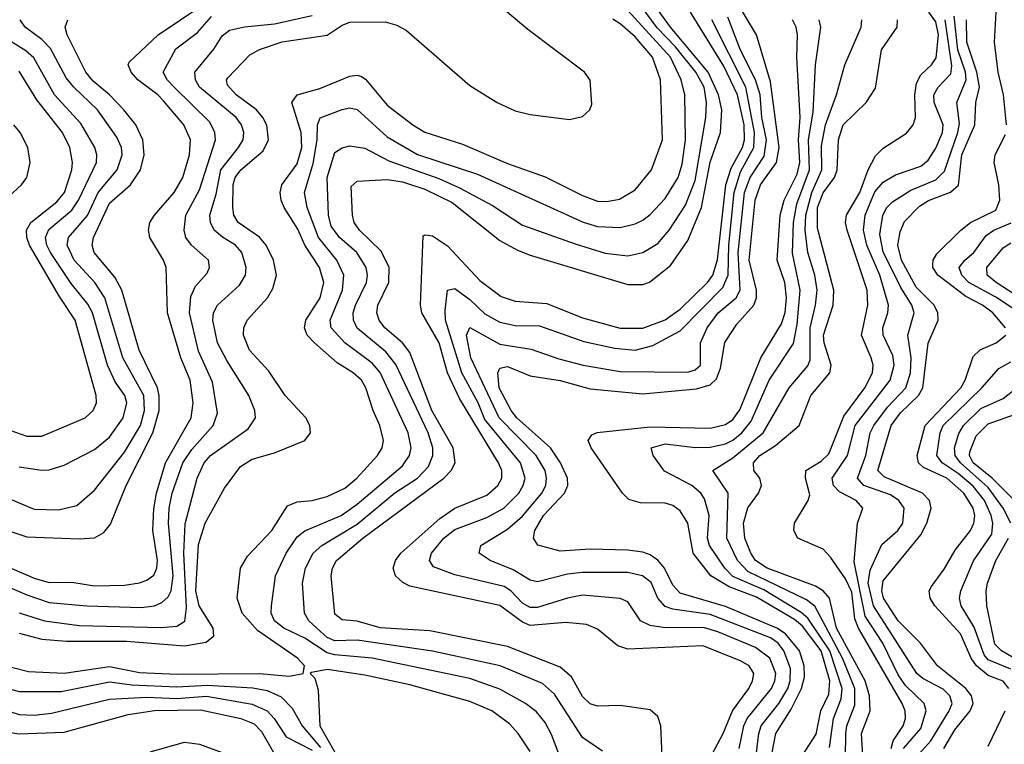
# Model space of a CAD drawing. Header units: inches. Extents: x 990535 to 1117859, y 769386 to 892122.
# Tile 589 of 656: x 1090451 to 1093073, y 813661 to 815590. Entities that reach past the tile are written whole.
import ezdxf

# ---------------------------------------------------------------- set-up
doc = ezdxf.new("R2010")
doc.units = ezdxf.units.IN
doc.header["$MEASUREMENT"] = 0
doc.layers.add('B0891', color=7, linetype='Continuous')

msp = doc.modelspace()

# ---------------------------------------------------------------- linework, layer by layer
at = {"layer": 'B0891', "color": 5}
for points, elevation in [([(1093078.8, 815310), (1093070.8, 815390), (1093056.5, 815450), (1093046.5, 815530), (1093051.2, 815610), (1093042.8, 815630), (1093002.1, 815670), (1092987.9, 815690), (1092989.3, 815710), (1093031.2, 815750), (1093076.6, 815810)], 3280), ([(1090450, 813956.8), (1090510, 813941.3), (1090575.5, 813935.5), (1090735.5, 813935.5), (1090890, 813923.5), (1090947.3, 813932.7), (1090967.9, 813950), (1090966.6, 813970), (1090929.2, 814029.3), (1090920.5, 814070), (1090927.3, 814192.7), (1090944.8, 814250), (1090996.7, 814343.3), (1091039.1, 814400.9), (1091070, 814420.3), (1091130, 814436.6), (1091210.5, 814469.5), (1091225.4, 814490), (1091223.7, 814510), (1091213.3, 814530), (1091157.7, 814590), (1091114.3, 814654.3), (1091063.1, 814710), (1091047, 814750), (1091047.8, 814770), (1091056.7, 814790), (1091110.8, 814850), (1091125.3, 814874.7), (1091135, 814910), (1091127.3, 814950), (1091107.9, 814990), (1091090, 815010.8), (1091032.5, 815050), (1091021.5, 815070), (1091018.3, 815090), (1091019.4, 815150), (1091025.1, 815170), (1091040.1, 815190), (1091099.1, 815240.9), (1091113.4, 815270), (1091109.3, 815309.3), (1091098.8, 815330), (1091081.5, 815350), (1091027.3, 815390), (1091004.6, 815415.4), (1091001.8, 815430), (1091005.3, 815434.8), (1091063.9, 815496.1), (1091089.7, 815510.3), (1091150, 815531.4), (1091270, 815548.5), (1091310, 815575), (1091330, 815583), (1091424.2, 815584.2), (1091455.3, 815575.3), (1091480.9, 815560.9), (1091650, 815415.1), (1091722.9, 815370), (1091770, 815347.8), (1091810, 815337.2), (1091915.5, 815324.4), (1091950, 815332.2), (1091969.6, 815350), (1091974.9, 815365.1), (1091970, 815429.2), (1091955.4, 815450), (1091804.2, 815564.2), (1091670, 815677.1)], 3720), ([(1092165.3, 813550), (1092158.3, 813710), (1092150, 813735.1), (1092130, 813752.9), (1092050, 813764.1), (1091990, 813762.4), (1091970, 813768.4), (1091950, 813788.6), (1091920.3, 813840.3), (1091890, 813866.6), (1091750, 813921.3), (1091543.6, 813963.6), (1091411.1, 813971.1), (1091350, 813988.8), (1091310, 813992.2), (1091290, 814007.2), (1091280.1, 814110), (1091284.1, 814130), (1091294.7, 814150), (1091365, 814210), (1091580.1, 814370), (1091600.4, 814390), (1091610.5, 814410), (1091605.6, 814450), (1091548.6, 814550), (1091490, 814704.4), (1091470.6, 814730), (1091423.7, 814770), (1091407.9, 814790), (1091402, 814810), (1091404.7, 814830), (1091434, 814890), (1091434.8, 814930), (1091413.8, 814973.8), (1091355.8, 815030), (1091342.1, 815050), (1091337.3, 815070), (1091333.9, 815146), (1091350, 815160.4), (1091430, 815164.4), (1091470, 815158), (1091530, 815139), (1091603.1, 815103.1), (1091730, 815002.5), (1091776.6, 814976.6), (1091810, 814962.8), (1092070, 814885.2), (1092110, 814885.1), (1092128.4, 814891.6), (1092184.2, 814935.8), (1092230, 815002.1), (1092266.8, 815090), (1092290, 815210.8), (1092317.5, 815290), (1092320.2, 815350), (1092312, 815390), (1092284.6, 815450), (1092183.8, 815570), (1092111.5, 815671.5)], 3620), ([(1090370, 814155), (1090490, 814103.1), (1090530, 814091.9), (1090590, 814092.6), (1090650, 814082.8), (1090730, 814085), (1090770, 814090.5), (1090790, 814097.9), (1090808.4, 814111.6), (1090816.8, 814130), (1090818, 814150), (1090805.8, 814230), (1090808.3, 814288.3), (1090815.3, 814330), (1090839.5, 814410), (1090907.9, 814530), (1090913.3, 814570), (1090905, 814630), (1090880.5, 814690), (1090844.6, 814810), (1090841.3, 814930), (1090834, 814950), (1090797.5, 815010), (1090793.8, 815030), (1090798.1, 815050), (1090810.4, 815070), (1090862.5, 815130), (1090885.8, 815170), (1090903.7, 815230), (1090905.6, 815270), (1090888.4, 815310), (1090834.1, 815374.1), (1090819.4, 815390), (1090765.7, 815430), (1090748.1, 815450), (1090740.5, 815470), (1090743, 815477), (1090819.7, 815550), (1090938.8, 815630)], 3780), ([(1092002.5, 813642.5), (1091950, 813679.1), (1091875, 813795), (1091843.3, 813823.3), (1091730.2, 813870.2), (1091550.7, 813909.3), (1091350, 813938.1), (1091290, 813936.3), (1091270, 813945.2), (1091242.1, 813970), (1091221, 813990), (1091209.2, 814010), (1091203.9, 814090), (1091212.1, 814130), (1091233, 814170), (1091255.7, 814190), (1091350, 814247.2), (1091450, 814330.1), (1091510.3, 814370), (1091539.4, 814400.6), (1091551.1, 814430), (1091550.8, 814450), (1091538.6, 814490), (1091452.5, 814672.5), (1091426.1, 814706.1), (1091350, 814769.2), (1091339.8, 814790), (1091339.4, 814810), (1091345.5, 814830), (1091374.5, 814890), (1091377.5, 814910), (1091374, 814930), (1091349.2, 814970), (1091302.8, 815010), (1091280.7, 815040.7), (1091273, 815070), (1091269.7, 815169.7), (1091290, 815236.6), (1091310, 815249.1), (1091330, 815254.1), (1091370, 815248.4), (1091434.2, 815214.2), (1091567.1, 815167.1), (1091622.2, 815142.2), (1091710, 815095.4), (1091790, 815043.2), (1091930, 814993.1), (1092010, 814968.4), (1092070, 814961.6), (1092110, 814970.1), (1092150, 814994.4), (1092180.1, 815030), (1092223.7, 815096.3), (1092250, 815162.1), (1092277.6, 815330), (1092279.8, 815370), (1092273.9, 815410), (1092251.7, 815450), (1092197.7, 815517.7), (1092148.7, 815568.7), (1092103.6, 815630)], 3640), ([(1092441, 813570), (1092464.5, 813690), (1092505.6, 813754.4), (1092532.3, 813810), (1092540.3, 813839.7), (1092540.1, 813870), (1092527.1, 813910), (1092490, 813955), (1092467.2, 813970), (1092330, 814027.6), (1092210, 814063.1), (1092190, 814084.7), (1092168.4, 814130), (1092150, 814151.4), (1092130, 814165.5), (1092110, 814173), (1092070, 814178), (1091970, 814180.7), (1091890, 814174.9), (1091830.9, 814190.9), (1091819, 814210), (1091823.1, 814230), (1091845.8, 814270), (1091901.6, 814330), (1091910.2, 814350), (1091909.7, 814370), (1091891.4, 814410), (1091864.4, 814450), (1091775.2, 814530), (1091759.5, 814550), (1091728, 814610), (1091723.9, 814650), (1091730, 814662.6), (1091750, 814666.7), (1091810, 814641.9), (1091890, 814629.3), (1091970, 814607.8), (1092110, 814594.4), (1092252.9, 814607.1), (1092290, 814618.3), (1092306.2, 814633.8), (1092317.3, 814662.7), (1092328.9, 814731.1), (1092360.2, 814779.8), (1092405.5, 814830), (1092413.2, 814850), (1092412.7, 814870), (1092393.3, 814950), (1092409.6, 815110), (1092424, 815150), (1092466.6, 815210), (1092473.2, 815250), (1092450, 815424.4), (1092412.7, 815550), (1092364.9, 815630)], 3520), ([(1090336.6, 814116.6), (1090470, 814059), (1090530, 814039), (1090630, 814029.5), (1090774.5, 814025.5), (1090810, 814030.1), (1090830, 814038.9), (1090846.5, 814053.5), (1090854.8, 814070), (1090860.2, 814110), (1090847.2, 814250), (1090848.9, 814290), (1090857, 814330), (1090885.5, 814410), (1090910, 814445.9), (1090966.5, 814510), (1090977.6, 814542.3), (1090964.7, 814624.7), (1090927.2, 814707.2), (1090903.8, 814810), (1090906.6, 814853.4), (1090919.7, 814880.3), (1090950, 814915.2), (1090956.9, 814930), (1090954.2, 814950), (1090908.8, 814990), (1090894, 815010), (1090889, 815030), (1090893.8, 815070), (1090930, 815137), (1090972.9, 815270), (1090971, 815290), (1090957.2, 815317.2), (1090862.1, 815410), (1090843.5, 815430), (1090833.3, 815450), (1090867.4, 815512.6), (1090924.4, 815555.6), (1090961.6, 815598.4)], 3760), ([(1090450, 814011.5), (1090517.4, 813990), (1090610, 813977.8), (1090827.8, 813972.2), (1090870, 813975.6), (1090891, 813989), (1090895.6, 814024.4), (1090888.3, 814170), (1090891.6, 814248.4), (1090923.9, 814370), (1090942.7, 814410), (1090959.6, 814430), (1091059.4, 814500.6), (1091079.1, 814530), (1091077.5, 814550), (1091061.2, 814590), (1091002.5, 814682.4), (1090978.3, 814730), (1090965.1, 814790), (1090967.1, 814810), (1090978, 814830), (1091036.5, 814883.5), (1091052.1, 814910), (1091054.5, 814930), (1091042.4, 814970), (1091026.2, 814990), (1090990.8, 815010.8), (1090969.3, 815029.3), (1090959.6, 815050), (1090957.9, 815070), (1090974.3, 815125.7), (1090986.5, 815190), (1091033.8, 815250), (1091045.8, 815270), (1091048.3, 815290), (1091041.9, 815310), (1091027.5, 815330), (1090929.9, 815410), (1090919, 815430), (1090917.6, 815450), (1090968.5, 815511.5), (1090990, 815547), (1091010, 815562.3), (1091050, 815571.4), (1091130, 815579.4), (1091230, 815601.1)], 3740), ([(1091896.4, 813610), (1091867.3, 813687.3), (1091850, 813719.2), (1091827.2, 813747.2), (1091797.5, 813770), (1091730, 813808.2), (1091650, 813836.3), (1091390, 813890.2), (1091290, 813899.1), (1091270, 813904.9), (1091210, 813943.9), (1091154.1, 813970), (1091129.9, 813990), (1091120.6, 814010), (1091121.7, 814030), (1091132, 814110), (1091160.3, 814170), (1091190, 814213), (1091210.7, 814229.3), (1091307.2, 814270), (1091350, 814300.2), (1091470, 814402.2), (1091489.2, 814430), (1091493.5, 814450), (1091485.4, 814490), (1091410.8, 814650.8), (1091390, 814675.5), (1091316.8, 814730), (1091280.3, 814770), (1091277.6, 814790), (1091310.7, 814870), (1091314.1, 814910), (1091295.7, 814950), (1091246.7, 815010), (1091216.4, 815090), (1091209.9, 815129.9), (1091232.7, 815207.3), (1091243.6, 815270), (1091243.7, 815310), (1091251.2, 815328.8), (1091310, 815351.3), (1091330, 815355.4), (1091350, 815351), (1091430, 815278.6), (1091510, 815231.3), (1091670, 815178.8), (1091951, 815051), (1091990, 815039.2), (1092050, 815036.9), (1092090, 815046.3), (1092110, 815056.5), (1092130, 815071.5), (1092170, 815114.1), (1092204.8, 815170), (1092214.6, 815205.4), (1092223.7, 815270), (1092222.1, 815390), (1092212.3, 815430), (1092184, 815490), (1092070, 815614.6)], 3660), ([(1092281.7, 813610), (1092324.6, 813690), (1092349.4, 813750), (1092392.6, 813810), (1092402.6, 813830), (1092405.5, 813850), (1092393.3, 813870), (1092370, 813883.6), (1092270, 813923), (1092070, 813914.3), (1092043.3, 813923.3), (1091990, 813967.7), (1091960.4, 813980.4), (1091905.1, 813985.1), (1091810, 813977.6), (1091790, 813985.8), (1091730, 814030.2), (1091490, 814081.9), (1091471.5, 814091.5), (1091451.4, 814110), (1091445.3, 814130), (1091451.5, 814150), (1091466.1, 814170), (1091570, 814262.6), (1091610, 814289.5), (1091695.3, 814324.7), (1091724.6, 814350), (1091735.2, 814370), (1091734.9, 814390), (1091726.2, 814410), (1091621.8, 814581.8), (1091590.2, 814650.2), (1091568.4, 814730), (1091522.3, 814810), (1091518.1, 814830), (1091525.3, 815014.7), (1091530, 815017.7), (1091550, 815014.3), (1091590, 814988.2), (1091675.9, 814896), (1091733.5, 814853.5), (1091770, 814840.5), (1091854.9, 814834.9), (1091950, 814796.4), (1092050, 814768.7), (1092110, 814768.8), (1092170, 814790.8), (1092210, 814819.2), (1092282.2, 814890), (1092296.9, 814910), (1092309.2, 814950.9), (1092331.5, 815150), (1092345.1, 815194.9), (1092375.7, 815250), (1092381, 815270), (1092379.9, 815310), (1092362.2, 815390), (1092326, 815466), (1092237.3, 815610)], 3580), ([(1092410, 813617.3), (1092418.8, 813690), (1092425.1, 813710), (1092472.7, 813770), (1092496.4, 813810), (1092502.6, 813830), (1092503.2, 813863.2), (1092486, 813910), (1092470.4, 813930), (1092450, 813944.3), (1092290, 814006.8), (1092190, 814020.4), (1092170, 814027.5), (1092150.6, 814050), (1092132.1, 814092.1), (1092109.2, 814109.2), (1092070, 814118.1), (1091950, 814118.5), (1091910, 814113.6), (1091830, 814094), (1091810, 814097.8), (1091765.4, 814125.4), (1091704.1, 814150), (1091674.6, 814170), (1091679.1, 814190), (1091750, 814233.9), (1091790, 814268.1), (1091841.8, 814330), (1091851.7, 814350), (1091854.1, 814370), (1091849.9, 814390.1), (1091826.4, 814430), (1091727.6, 814530), (1091652.4, 814690), (1091640.7, 814750), (1091650, 814770.9), (1091730, 814726.6), (1091813.3, 814713.3), (1091886.8, 814686.8), (1091951.6, 814670), (1092050, 814653.5), (1092230, 814651.3), (1092250, 814658), (1092263.7, 814670), (1092263.8, 814730), (1092281.5, 814770), (1092310.7, 814810), (1092359, 814850), (1092369.7, 814870), (1092364.4, 814970), (1092381.3, 815130), (1092395.9, 815170), (1092433.1, 815226.9), (1092439.4, 815270), (1092427.3, 815330), (1092422.3, 815390), (1092410.5, 815430), (1092370, 815508.6), (1092337, 815597)], 3540), ([(1092771.2, 813650), (1092776.5, 813670), (1092803.3, 813710), (1092809.7, 813730), (1092808.5, 813750), (1092800.8, 813770), (1092684.8, 813970), (1092675.1, 813995.1), (1092666.3, 814066.3), (1092650, 814101.9), (1092610, 814159.5), (1092590, 814180.8), (1092523.4, 814210), (1092512.5, 814230), (1092514.2, 814250), (1092550.4, 814310), (1092554.6, 814325.4), (1092543.1, 814370), (1092544.3, 814390), (1092585.5, 814414.5), (1092605.6, 814434.4), (1092645.4, 814534.5), (1092701.5, 814610), (1092721.7, 814650), (1092723.1, 814670), (1092717.8, 814690), (1092692.5, 814750), (1092709.5, 814830), (1092707.3, 814870), (1092653.9, 815030), (1092649.5, 815050), (1092652.5, 815070), (1092687.8, 815130), (1092710, 815190.1), (1092730, 815227.9), (1092750, 815248), (1092812.1, 815287.9), (1092830.3, 815309.7), (1092836.1, 815330), (1092834.8, 815390), (1092839.1, 815420.9), (1092850, 815443.1), (1092879.1, 815470), (1092891.6, 815488.4), (1092897.5, 815550), (1092890, 815583.9), (1092871.8, 815610)], 3380), ([(1092844.8, 813635.2), (1092877.2, 813670), (1092925.9, 813750), (1092933.6, 813770), (1092927.8, 813790), (1092910, 813807.5), (1092856.1, 813836.1), (1092839.8, 813850), (1092724, 814030), (1092710.1, 814089.8), (1092715.7, 814124.3), (1092746.7, 814193.3), (1092788.8, 814230), (1092802.2, 814250), (1092805.7, 814290), (1092792.3, 814310), (1092770, 814325.3), (1092698.4, 814350), (1092682.2, 814370), (1092704.3, 814430), (1092715.1, 814490), (1092725, 814510), (1092761.7, 814558.3), (1092810.7, 814610), (1092823.1, 814650), (1092824.6, 814690), (1092815.4, 814750), (1092832.6, 814810), (1092826.1, 814830), (1092797.1, 814877.1), (1092750, 814972.3), (1092741.7, 815018.3), (1092749.2, 815070), (1092759.6, 815090), (1092774.6, 815105.4), (1092824.1, 815135.9), (1092890, 815163.8), (1092913.2, 815186.8), (1092949, 815290), (1092953.4, 815313.4), (1092946.5, 815370), (1092971, 815430), (1092969.3, 815450), (1092949.1, 815510), (1092939.1, 815599.1)], 3340), ([(1090350, 814345.2), (1090490, 814287.1), (1090554.5, 814285.5), (1090603.5, 814296.5), (1090650, 814337.6), (1090730, 814438.5), (1090772.5, 814510), (1090783.7, 814550), (1090781.5, 814590), (1090725.6, 814690), (1090678.2, 814850), (1090650.9, 814890), (1090596.7, 814950), (1090578, 814990), (1090581.5, 815010), (1090631.5, 815068.5), (1090660.3, 815130), (1090710.9, 815190), (1090723.8, 815230), (1090722.2, 815250), (1090710, 815277.7), (1090658.2, 815350), (1090595.6, 815410), (1090575.4, 815435.4), (1090533.2, 815513.2), (1090510, 815537.3), (1090466.1, 815570), (1090452.1, 815590)], 3840), ([(1090390, 813875.8), (1090474.9, 813854.9), (1090570, 813850.3), (1090690, 813868), (1090770, 813852.6), (1090870, 813847.5), (1091090, 813849.6), (1091170, 813842.6), (1091205.6, 813850), (1091209.8, 813870), (1091190.6, 813890), (1091084.1, 813964.1), (1091044, 814010), (1091030.5, 814050), (1091038.8, 814130), (1091057.7, 814162.3), (1091122.9, 814230), (1091164.5, 814295.5), (1091190, 814306.2), (1091230, 814309.7), (1091270, 814320.6), (1091317.1, 814342.9), (1091349, 814370), (1091404.3, 814430), (1091416.4, 814450), (1091420.3, 814470), (1091410.4, 814509.6), (1091392, 814550), (1091373.2, 814610), (1091361.3, 814630), (1091339.1, 814650), (1091296.6, 814676.6), (1091236.1, 814730), (1091216.3, 814750), (1091209.2, 814770), (1091212.8, 814790), (1091251.1, 814850), (1091260.9, 814890), (1091249.4, 814930), (1091210.2, 814990), (1091192.2, 815032.2), (1091155.3, 815090), (1091147.6, 815110), (1091145.1, 815130), (1091149.6, 815150), (1091190, 815206.6), (1091202.5, 815250), (1091201, 815290), (1091175.8, 815370), (1091189.9, 815390), (1091250, 815406.9), (1091330, 815439.9), (1091350, 815442.7), (1091359.4, 815439.4), (1091372.1, 815432.1), (1091430, 815362.5), (1091497.8, 815310), (1091530, 815290.8), (1091630, 815258.4), (1091750, 815207.3), (1091850, 815171.4), (1091950, 815121.7), (1091990, 815107.1), (1092014.2, 815105.8), (1092048, 815112), (1092090, 815136.8), (1092133.7, 815190), (1092162.7, 815270), (1092157.4, 815430), (1092135.7, 815490), (1092090, 815544.7), (1092050, 815578.9), (1092030, 815591.4)], 3680), ([(1090430, 814227.1), (1090470, 814213.2), (1090610, 814208.1), (1090650, 814211), (1090675.4, 814224.6), (1090692.8, 814247.2), (1090735.1, 814350), (1090805.8, 814490), (1090822.7, 814550), (1090822.5, 814590), (1090817.8, 814610), (1090769.4, 814710), (1090722.9, 814870), (1090704.6, 814904.6), (1090649.6, 814970), (1090644.2, 814990), (1090647.6, 815010), (1090690, 815101.4), (1090746.3, 815150), (1090773.2, 815190), (1090783, 815230), (1090778.7, 815270), (1090760.8, 815310), (1090728.9, 815350), (1090690.6, 815390), (1090646.5, 815426.5), (1090627.8, 815450), (1090577.4, 815550), (1090572.7, 815570), (1090579.2, 815590)], 3820), ([(1092367.1, 813650), (1092378.8, 813710), (1092387.8, 813730), (1092452.7, 813810), (1092461.8, 813830), (1092464.1, 813850), (1092448.4, 813890), (1092410, 813918.4), (1092310, 813960.5), (1092272, 813972), (1092170, 813971.3), (1092130, 813977.8), (1092104.2, 813990), (1092070, 814040.6), (1092050, 814049.3), (1091950, 814057.8), (1091909.8, 814050.2), (1091830, 814025.3), (1091810, 814025.5), (1091790, 814036.8), (1091759.2, 814070), (1091741.3, 814081.3), (1091610, 814112.2), (1091553.1, 814133.1), (1091541.9, 814150), (1091548, 814170), (1091580.3, 814210), (1091610, 814233.2), (1091695, 814265), (1091739.9, 814290), (1091780.4, 814330), (1091792.1, 814350), (1091796.8, 814370), (1091784.9, 814410), (1091690, 814525.6), (1091671.5, 814570), (1091628.2, 814650), (1091585.3, 814790), (1091583.8, 814816.2), (1091590, 814870.3), (1091610, 814874.6), (1091650, 814845.2), (1091690, 814807.3), (1091730, 814784.6), (1091770, 814776.3), (1091835.2, 814775.2), (1091953.3, 814733.3), (1092035.6, 814715.6), (1092090, 814710.4), (1092136.8, 814723.1), (1092210, 814761.8), (1092323.1, 814876.9), (1092337.6, 814910), (1092339.2, 814990), (1092353.3, 815130), (1092370, 815185), (1092405.9, 815250), (1092407.4, 815290), (1092384.2, 815410), (1092294.4, 815590)], 3560), ([(1092534.4, 813630), (1092571.9, 813688.1), (1092584, 813750), (1092605.1, 813794.9), (1092607.8, 813830), (1092584.9, 813910), (1092535.6, 813975.6), (1092513.7, 813993.7), (1092413.2, 814053.2), (1092339.9, 814079.9), (1092291.4, 814110), (1092244.2, 814170), (1092229.7, 814249.7), (1092210, 814282.5), (1092190, 814296.6), (1092170, 814302.7), (1092103.8, 814303.8), (1092073.1, 814313.1), (1092056.5, 814330), (1091973, 814450), (1091965, 814470), (1091974.8, 814485.2), (1091989.1, 814490.9), (1092130, 814506), (1092290, 814502.9), (1092330, 814512.1), (1092350, 814525.8), (1092368.8, 814551.2), (1092424.5, 814690), (1092479.6, 814780.4), (1092489, 814811), (1092492.9, 814850), (1092488.4, 814890), (1092468.2, 814950), (1092476.1, 815070), (1092486.7, 815110), (1092521.1, 815178.9), (1092527.9, 815210), (1092524.5, 815270), (1092529, 815330), (1092520.6, 815490), (1092522.2, 815550), (1092518.7, 815570), (1092508.6, 815590)], 3480), ([(1092607.4, 813652.6), (1092618, 813730), (1092638.1, 813781.9), (1092640.9, 813810), (1092608.4, 813910), (1092550, 813996.6), (1092532.1, 814012.1), (1092432.1, 814072.1), (1092350, 814107.4), (1092328.2, 814130), (1092287.8, 814190), (1092282.6, 814210), (1092287.3, 814270), (1092274.9, 814314.9), (1092264.5, 814330), (1092240.7, 814350), (1092168.1, 814388.1), (1092138, 814430), (1092132.5, 814450), (1092170, 814460.9), (1092250, 814451.5), (1092290, 814452.1), (1092330, 814461.2), (1092350, 814471), (1092374.2, 814490), (1092398.8, 814521.2), (1092446.3, 814630), (1092511.7, 814728.3), (1092521.3, 814778.7), (1092529.6, 814870), (1092508.7, 814968.6), (1092511.1, 815050), (1092520.6, 815099.4), (1092554.1, 815190), (1092551.6, 815270), (1092564, 815344), (1092570.3, 815470), (1092584.5, 815570), (1092579.5, 815590)], 3460), ([(1092650, 813625), (1092650.4, 813690), (1092653.3, 813710), (1092674.8, 813765.2), (1092674.7, 813810), (1092642, 813890), (1092568.6, 814028.6), (1092545.8, 814045.8), (1092390, 814120.8), (1092362.6, 814150), (1092334.3, 814210), (1092337.5, 814330), (1092296.5, 814390), (1092350, 814423.5), (1092430.9, 814490), (1092500.3, 814610), (1092550, 814668.6), (1092555.8, 814684.2), (1092556.1, 814770), (1092570.2, 814830), (1092574, 814870), (1092568.4, 814910), (1092549.7, 814970), (1092542.6, 815030), (1092544.1, 815070), (1092560.1, 815130), (1092587, 815190), (1092585.9, 815254.1), (1092596.3, 815310), (1092625.6, 815390), (1092647.8, 815470), (1092691.8, 815570), (1092693.1, 815590)], 3440), ([(1092695.9, 813630), (1092692.5, 813690), (1092715.7, 813750), (1092714, 813790), (1092702.5, 813830), (1092625.7, 813970), (1092607.6, 814050), (1092590, 814069.9), (1092570, 814082), (1092441.6, 814130), (1092410.5, 814150), (1092397.5, 814170), (1092381.6, 814210), (1092378.3, 814250), (1092389.4, 814290.6), (1092418.5, 814330), (1092426.4, 814350), (1092421.7, 814370), (1092405.9, 814390), (1092404.8, 814410), (1092422, 814430), (1092463.6, 814456.4), (1092526.2, 814510), (1092557.4, 814590), (1092608.1, 814650), (1092611.6, 814670), (1092593.1, 814730), (1092591.4, 814750), (1092617.3, 814830), (1092618.9, 814870), (1092575.1, 815035.1), (1092575.5, 815090), (1092590, 815129.4), (1092620.6, 815170), (1092628, 815190), (1092631, 815270), (1092643.6, 815310), (1092704.9, 815370), (1092730, 815408), (1092745.4, 815510), (1092787.1, 815570), (1092788.7, 815590)], 3420), ([(1092804.7, 813650), (1092850, 813702.9), (1092865, 813750), (1092859.7, 813770), (1092810, 813817.2), (1092790, 813846.4), (1092749.1, 813930), (1092702.6, 814002.6), (1092673.1, 814146.9), (1092682.2, 814250), (1092696.2, 814290), (1092678.6, 814310), (1092633.5, 814333.5), (1092617.7, 814350), (1092614.4, 814370), (1092655.3, 814430), (1092675.3, 814510), (1092769.1, 814630), (1092779.5, 814670), (1092775.9, 814695.9), (1092750.3, 814750), (1092749.3, 814770), (1092762.6, 814810), (1092764, 814830), (1092741.2, 814910), (1092706.6, 814990), (1092697.4, 815030), (1092701.9, 815070), (1092727.8, 815132.2), (1092750, 815157.6), (1092783.3, 815176.7), (1092850, 815200.3), (1092870, 815215.9), (1092890, 815247.8), (1092907.9, 815290), (1092909.6, 815310), (1092885.7, 815370), (1092885.2, 815390), (1092896.2, 815410), (1092930, 815445.5), (1092933, 815467), (1092915.5, 815590)], 3360), ([(1092911.6, 813650), (1092940.6, 813699.4), (1092981.7, 813750), (1092989.7, 813770), (1092985.5, 813790), (1092970, 813809.9), (1092894.4, 813870), (1092849.6, 813930), (1092790, 813989.7), (1092751.4, 814050), (1092746.2, 814070), (1092750, 814096.1), (1092850, 814218.5), (1092866, 814250), (1092878, 814290), (1092873.5, 814310), (1092854.9, 814330), (1092753.2, 814373.2), (1092736.1, 814390), (1092771.1, 814510), (1092796.4, 814543.6), (1092843.8, 814590), (1092856, 814610), (1092870, 814729.1), (1092896.7, 814790), (1092895.7, 814810), (1092885.5, 814830), (1092837.6, 814877.6), (1092798.7, 814950), (1092789, 814990), (1092795.1, 815024.9), (1092807.3, 815052.7), (1092846.5, 815093.5), (1092870.9, 815109.1), (1092929, 815131), (1092950.4, 815149.6), (1092959.7, 815230), (1092994.5, 815310), (1092997.2, 815370), (1093006.9, 815410), (1092999.3, 815450), (1092972.9, 815530), (1092972.4, 815590)], 3320), ([(1090450, 814399.8), (1090510, 814390.6), (1090530, 814391.8), (1090570, 814404.5), (1090650, 814445.9), (1090690, 814479.1), (1090726.9, 814530), (1090736.5, 814570), (1090730.8, 814590), (1090705.9, 814625.9), (1090684.8, 814670), (1090644.9, 814810), (1090632.8, 814832.8), (1090588.1, 814888.1), (1090533.2, 814970), (1090523.1, 814990), (1090520.4, 815010), (1090528.9, 815031.1), (1090590, 815083), (1090607.8, 815110), (1090655.4, 815210), (1090656.9, 815230), (1090651.4, 815250), (1090614, 815314), (1090543.6, 815390), (1090488.7, 815488.7), (1090467.3, 815507.3), (1090399.1, 815550)], 3860), ([(1090410, 814502.8), (1090470, 814481.1), (1090510, 814481.1), (1090625.3, 814530), (1090647, 814550), (1090655.5, 814570), (1090655.1, 814590), (1090599.3, 814790), (1090555.5, 814855.5), (1090477.4, 814990), (1090470, 815010), (1090469.7, 815030), (1090480.9, 815050), (1090550, 815105.2), (1090570.2, 815130), (1090590.2, 815190), (1090591.8, 815210), (1090585.2, 815250), (1090564.8, 815290), (1090497, 815377), (1090450, 815452.9)], 3880), ([(1090389.7, 815090.3), (1090455.7, 815150), (1090469.9, 815170), (1090479, 815210), (1090473.1, 815250), (1090452.1, 815290), (1090436.1, 815310)], 3920), ([(1093076.1, 814770), (1093042.2, 814810), (1093014.9, 814830), (1092970, 814853.5), (1092895.7, 814910), (1092882.7, 814930), (1092882.8, 814937.2), (1092883.1, 814950), (1092893, 814967), (1092956.7, 815030), (1092982.3, 815050), (1093050, 815083.4), (1093061, 815110), (1093058.1, 815150), (1093045.9, 815210), (1093048.1, 815230), (1093075.9, 815284.1)], 3280), ([(1093112.9, 814810), (1093050, 814851.8), (1092977.9, 814890), (1092959.4, 814910), (1092952.6, 814930), (1092967.9, 814950), (1092991.8, 814970), (1093024.2, 815015.8), (1093044.6, 815030), (1093090.5, 815049.5)], 3260), ([(1093170, 814813.2), (1093050.6, 814890), (1093027.1, 814910), (1093026.1, 814930), (1093070, 814982.4), (1093090, 814996.4)], 3240), ([(1093085.1, 813810), (1093070, 813829.2), (1093030, 813844.6), (1092998.2, 813870), (1092984.5, 813890), (1092955.6, 813955.6), (1092887.6, 814030), (1092875.4, 814050), (1092872.9, 814070), (1092878.4, 814081.6), (1092912.5, 814127.5), (1092942, 814178), (1092982.7, 814230), (1092991.9, 814250), (1092994, 814270), (1092989.7, 814290), (1092965.3, 814330), (1092919.5, 814370), (1092857.8, 814397.8), (1092844.1, 814410), (1092840.7, 814430), (1092862.2, 814510), (1092956.5, 814610), (1092968.4, 814630), (1092990, 814693.2), (1093008.5, 814711.5), (1093050.7, 814730), (1093076.8, 814750)], 3280), ([(1093090, 813861.5), (1093030, 813886.4), (1093019.3, 813899.3), (1092992.7, 813972.7), (1092958.2, 814030), (1092953, 814050), (1092956.9, 814070), (1092990.8, 814149.2), (1093039.4, 814220.6), (1093042.2, 814250), (1093037.6, 814270), (1093019.6, 814310), (1092990, 814348.7), (1092950, 814382.4), (1092907.2, 814410), (1092892.6, 814430), (1092902, 814490), (1092910.2, 814510), (1093012.6, 814610), (1093058.4, 814661.6), (1093090, 814679.3)], 3260), ([(1093089.7, 814250), (1093069.8, 814290), (1093030, 814344.5), (1092955.9, 814410), (1092941.4, 814430), (1092939.7, 814450), (1092951.3, 814488.7), (1092963.8, 814510), (1093010, 814555.3), (1093070, 814581.6), (1093119.1, 814620.9)], 3240), ([(1093119.8, 814290), (1093040.4, 814370), (1092989.8, 814410), (1092979.6, 814430), (1092980.5, 814439.5), (1092998.1, 814481.9), (1093030, 814514.5), (1093115.2, 814544.8)], 3220), ([(1093110, 813884.5), (1093064.8, 813910), (1093047.7, 813927.7), (1093026, 814030), (1093024.2, 814070), (1093028.2, 814090), (1093049.7, 814150), (1093084, 814210)], 3240), ([(1090000, 814036.2), (1090062.4, 813982.4), (1090190, 813897.9), (1090270.4, 813870.4), (1090350, 813828.6), (1090450, 813802), (1090562.1, 813802.1), (1090690, 813827.6), (1090750, 813819), (1090870, 813814), (1090950, 813818.4), (1091071.8, 813811.8), (1091110, 813804.1), (1091147.2, 813787.2), (1091177, 813757), (1091203.1, 813710), (1091252.2, 813652.2)], 3660), ([(1090000, 813978.1), (1090010, 813966.2), (1090028.7, 813948.7), (1090089.7, 813910), (1090170, 813849.3), (1090250, 813823.7), (1090330, 813778.8), (1090450, 813740.6), (1090490, 813738.8), (1090536.4, 813743.6), (1090690, 813781), (1090790, 813786.4), (1090870, 813783.2), (1090949, 813789), (1091070, 813767.7), (1091110, 813750.3), (1091128.9, 813730), (1091161.1, 813681.1), (1091230, 813645.4)], 3640), ([(1090000, 813911.8), (1090050, 813880.3), (1090110, 813832.7), (1090150, 813807.9), (1090249.5, 813769.5), (1090310, 813726.7), (1090350, 813705.8), (1090449, 813689), (1090570, 813693.1), (1090739.9, 813740.1), (1090810, 813751.3), (1090932.9, 813753), (1091039.7, 813730), (1091075.4, 813715.4), (1091094.9, 813694.9), (1091131.9, 813630)], 3620), ([(1091810, 813642.2), (1091778.7, 813690), (1091755.4, 813715.4), (1091707.9, 813750), (1091650, 813775.2), (1091490, 813819.4), (1091370, 813845.5), (1091270, 813860.5), (1091228, 813852), (1091224.7, 813850), (1091236.9, 813836.9), (1091245.6, 813805.6), (1091250.4, 813710), (1091310, 813605.8)], 3680), ([(1093030, 813655.8), (1093075, 813750)], 3280), ([(1090798.9, 813641.1), (1090890, 813666.7), (1090930, 813661.6), (1090990, 813639.7)], 3580)]:
    msp.add_lwpolyline(points, dxfattribs=dict(at, elevation=elevation))

doc.saveas('drawing.dxf')
